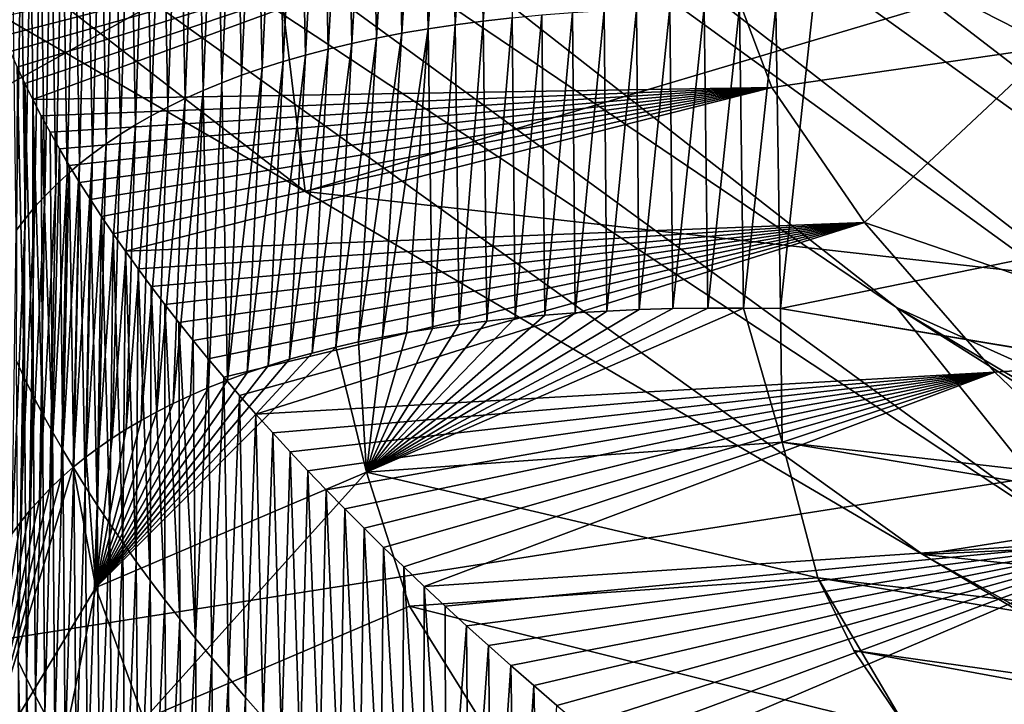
# Model space of a CAD drawing. Header units: metres. Extents: x -150 to 310, y -128 to 84.
# Tile 346 of 465: x 237.597 to 238.236, y 31.169 to 31.613. Entities that reach past the tile are written whole.
import ezdxf

# ---------------------------------------------------------------- set-up
doc = ezdxf.new("R2010")
doc.units = ezdxf.units.M
doc.layers.add('solid_26009703_SW0001_01', color=7, linetype='CONTINUOUS')

msp = doc.modelspace()

# ---------------------------------------------------------------- linework, layer by layer
at = {"layer": 'solid_26009703_SW0001_01'}
for points in [[(236.511673, 32.721931, 94.701561), (238.165985, 31.42606, 94.693794), (236.970154, 32.235134, 113.117851)], [(238.502258, 31.274769, 76.240768), (238.165985, 31.42606, 94.693794), (236.511673, 32.721931, 94.701561)], [(238.502258, 31.274769, 76.240768), (236.511673, 32.721931, 94.701561), (236.890808, 32.52541, 76.244865)], [(253.688766, 32.725872, 147.567291), (237.474548, 29.604979, 160.769592), (237.163925, 31.876671, 151.159668)], [(253.688766, 32.725872, 147.567291), (237.760406, 29.658487, 160.543243), (237.474548, 29.604979, 160.769592)], [(253.688766, 32.725872, 147.567291), (238.083694, 29.699093, 160.37146), (237.760406, 29.658487, 160.543243)], [(253.688766, 32.725872, 147.567291), (238.436401, 29.725458, 160.259933), (238.083694, 29.699093, 160.37146)], [(236.890808, 32.52541, 76.244865), (237.269379, 32.331123, 57.784691), (238.837814, 31.12546, 57.782566)], [(238.502258, 31.274769, 76.240768), (236.890808, 32.52541, 76.244865), (238.837814, 31.12546, 57.782566)], [(235.820618, 31.536104, 238.763931), (238.176498, 31.897564, 238.094955), (237.473587, 32.374977, 236.767075)], [(237.269379, 32.331123, 57.784691), (237.649002, 32.12994, 39.330215), (239.174927, 30.970037, 39.328297)], [(238.837814, 31.12546, 57.782566), (237.269379, 32.331123, 57.784691), (239.174927, 30.970037, 39.328297)], [(236.723816, 32.114559, 119.835709), (236.832535, 32.234627, 116.986885), (237.782303, 31.501379, 117.699615)], [(236.832535, 32.234627, 116.986885), (236.970154, 32.235134, 113.117851), (238.290451, 31.271061, 113.1409)], [(238.183029, 31.265903, 116.938995), (236.832535, 32.234627, 116.986885), (238.290451, 31.271061, 113.1409)], [(237.782303, 31.501379, 117.699615), (236.832535, 32.234627, 116.986885), (238.183029, 31.265903, 116.938995)], [(238.165985, 31.42606, 94.693794), (238.290451, 31.271061, 113.1409), (236.970154, 32.235134, 113.117851)], [(238.2444, 32.192482, 20.196152), (239.70047, 31.09794, 20.196157), (238.153046, 32.082767, 20.338869)], [(238.176498, 31.897564, 238.094955), (238.900482, 31.417387, 239.407166), (240.536621, 32.193451, 237.547653)], [(237.649002, 32.12994, 39.330215), (238.027283, 31.932003, 20.894844), (239.510178, 30.817268, 20.896542)], [(239.174927, 30.970037, 39.328297), (237.649002, 32.12994, 39.330215), (239.510178, 30.817268, 20.896542)], [(237.731339, 31.926632, 119.154434), (236.723816, 32.114559, 119.835709), (237.782303, 31.501379, 117.699615)], [(238.153046, 32.082767, 20.338869), (239.620422, 30.979719, 20.338877), (238.084351, 32.000259, 20.509815)], [(239.70047, 31.09794, 20.196157), (239.620422, 30.979719, 20.338877), (238.153046, 32.082767, 20.338869)], [(238.084351, 32.000259, 20.509815), (239.560242, 30.890812, 20.509825), (238.041763, 31.949104, 20.70039)], [(239.620422, 30.979719, 20.338877), (239.560242, 30.890812, 20.509825), (238.084351, 32.000259, 20.509815)], [(238.041763, 31.949104, 20.70039), (239.510178, 30.817268, 20.896542), (238.027283, 31.932003, 20.894844)], [(238.041763, 31.949104, 20.70039), (239.522934, 30.835691, 20.700401), (239.510178, 30.817268, 20.896542)], [(239.560242, 30.890812, 20.509825), (239.522934, 30.835691, 20.700401), (238.041763, 31.949104, 20.70039)], [(238.272675, 31.647459, 118.186852), (237.731339, 31.926632, 119.154434), (237.782303, 31.501379, 117.699615)], [(235.820618, 31.536104, 238.763931), (236.689026, 31.069729, 240.056183), (238.176498, 31.897564, 238.094955)], [(236.689026, 31.069729, 240.056183), (238.900482, 31.417387, 239.407166), (238.176498, 31.897564, 238.094955)], [(237.879684, 31.609728, 133.104691), (237.875519, 31.80566, 133.176361), (237.893707, 31.808298, 133.111511)], [(237.879684, 31.609728, 133.104691), (237.893707, 31.808298, 133.111511), (237.897842, 31.612116, 133.040283)], [(237.897842, 31.612116, 133.040283), (237.893707, 31.808298, 133.111511), (237.912476, 31.810663, 133.046448)], [(237.897842, 31.612116, 133.040283), (237.912476, 31.810663, 133.046448), (237.91658, 31.614233, 132.975647)], [(237.845047, 31.60416, 133.232819), (237.840866, 31.799595, 133.305313), (237.85791, 31.802757, 133.240952)], [(237.845047, 31.60416, 133.232819), (237.85791, 31.802757, 133.240952), (237.862076, 31.607075, 133.168884)], [(237.862076, 31.607075, 133.168884), (237.85791, 31.802757, 133.240952), (237.875519, 31.80566, 133.176361)], [(237.862076, 31.607075, 133.168884), (237.875519, 31.80566, 133.176361), (237.879684, 31.609728, 133.104691)], [(237.812637, 31.597569, 133.359955), (237.808472, 31.792509, 133.433273), (237.824387, 31.796177, 133.369431)], [(237.812637, 31.597569, 133.359955), (237.824387, 31.796177, 133.369431), (237.828568, 31.60099, 133.296509)], [(237.828568, 31.60099, 133.296509), (237.824387, 31.796177, 133.369431), (237.840866, 31.799595, 133.305313)], [(237.828568, 31.60099, 133.296509), (237.840866, 31.799595, 133.305313), (237.845047, 31.60416, 133.232819)], [(237.78241, 31.589996, 133.486038), (237.77829, 31.784441, 133.560165), (237.793106, 31.788595, 133.496857)], [(237.78241, 31.589996, 133.486038), (237.793106, 31.788595, 133.496857), (237.797241, 31.593903, 133.423126)], [(237.797241, 31.593903, 133.423126), (237.793106, 31.788595, 133.496857), (237.808472, 31.792509, 133.433273)], [(237.797241, 31.593903, 133.423126), (237.808472, 31.792509, 133.433273), (237.812637, 31.597569, 133.359955)], [(237.768097, 31.585854, 133.548676), (237.764023, 31.780052, 133.623199), (237.77829, 31.784441, 133.560165)], [(237.768097, 31.585854, 133.548676), (237.77829, 31.784441, 133.560165), (237.78241, 31.589996, 133.486038)], [(237.741058, 31.576878, 133.673141), (237.737076, 31.770584, 133.748489), (237.750275, 31.775431, 133.685974)], [(237.741058, 31.576878, 133.673141), (237.750275, 31.775431, 133.685974), (237.754318, 31.581478, 133.611038)], [(237.754318, 31.581478, 133.611038), (237.750275, 31.775431, 133.685974), (237.764023, 31.780052, 133.623199)], [(237.754318, 31.581478, 133.611038), (237.764023, 31.780052, 133.623199), (237.768097, 31.585854, 133.548676)], [(237.728317, 31.572056, 133.73497), (237.72438, 31.765514, 133.81073), (237.737076, 31.770584, 133.748489)], [(237.728317, 31.572056, 133.73497), (237.737076, 31.770584, 133.748489), (237.741058, 31.576878, 133.673141)], [(237.716095, 31.567015, 133.796539), (237.712219, 31.760229, 133.872711), (237.72438, 31.765514, 133.81073)], [(237.716095, 31.567015, 133.796539), (237.72438, 31.765514, 133.81073), (237.728317, 31.572056, 133.73497)], [(237.704376, 31.56176, 133.857834), (237.700562, 31.754732, 133.934418), (237.712219, 31.760229, 133.872711)], [(237.704376, 31.56176, 133.857834), (237.712219, 31.760229, 133.872711), (237.716095, 31.567015, 133.796539)], [(238.266785, 31.595278, 136.225235), (238.24202, 31.758181, 135.319046), (238.029526, 31.71649, 135.660065)], [(239.719971, 31.757826, 128.236191), (238.090744, 31.425489, 132.385025), (238.111725, 31.620298, 132.384949)], [(239.719971, 31.757826, 128.236191), (239.688065, 31.159863, 128.15184), (238.090744, 31.425489, 132.385025)], [(237.682404, 31.550631, 133.979645), (237.678741, 31.743116, 134.057068), (237.689392, 31.749025, 133.99588)], [(237.682404, 31.550631, 133.979645), (237.689392, 31.749025, 133.99588), (237.693146, 31.556297, 133.918869)], [(237.693146, 31.556297, 133.918869), (237.689392, 31.749025, 133.99588), (237.700562, 31.754732, 133.934418)], [(237.693146, 31.556297, 133.918869), (237.700562, 31.754732, 133.934418), (237.704376, 31.56176, 133.857834)], [(237.67215, 31.544764, 134.040161), (237.668564, 31.737009, 134.117996), (237.678741, 31.743116, 134.057068)], [(237.67215, 31.544764, 134.040161), (237.678741, 31.743116, 134.057068), (237.682404, 31.550631, 133.979645)], [(237.662369, 31.538704, 134.100418), (237.658875, 31.730709, 134.17868), (237.668564, 31.737009, 134.117996)], [(237.662369, 31.538704, 134.100418), (237.668564, 31.737009, 134.117996), (237.67215, 31.544764, 134.040161)], [(237.653061, 31.532452, 134.160416), (237.649658, 31.724218, 134.23909), (237.658875, 31.730709, 134.17868)], [(237.653061, 31.532452, 134.160416), (237.658875, 31.730709, 134.17868), (237.662369, 31.538704, 134.100418)], [(237.644226, 31.526014, 134.220169), (237.640915, 31.717545, 134.299255), (237.649658, 31.724218, 134.23909)], [(237.644226, 31.526014, 134.220169), (237.649658, 31.724218, 134.23909), (237.653061, 31.532452, 134.160416)], [(237.635834, 31.519396, 134.279663), (237.632645, 31.71069, 134.359177), (237.640915, 31.717545, 134.299255)], [(237.635834, 31.519396, 134.279663), (237.640915, 31.717545, 134.299255), (237.644226, 31.526014, 134.220169)], [(237.582001, 31.61389, 136.182037), (237.586472, 31.602627, 136.236069), (238.029526, 31.71649, 135.660065)], [(237.586472, 31.602627, 136.236069), (237.590805, 31.592396, 136.284637), (238.029526, 31.71649, 135.660065)], [(237.590805, 31.592396, 136.284637), (237.595428, 31.582081, 136.333099), (238.029526, 31.71649, 135.660065)], [(237.595428, 31.582081, 136.333099), (237.600327, 31.571684, 136.38147), (238.029526, 31.71649, 135.660065)], [(237.600327, 31.571684, 136.38147), (237.605515, 31.561207, 136.429764), (238.029526, 31.71649, 135.660065)], [(237.605515, 31.561207, 136.429764), (238.085159, 31.569067, 136.408234), (238.029526, 31.71649, 135.660065)], [(237.627899, 31.5126, 134.338913), (237.624817, 31.703661, 134.418823), (237.632645, 31.71069, 134.359177)], [(237.627899, 31.5126, 134.338913), (237.632645, 31.71069, 134.359177), (237.635834, 31.519396, 134.279663)], [(238.266785, 31.595278, 136.225235), (238.029526, 31.71649, 135.660065), (238.085159, 31.569067, 136.408234)], [(237.620407, 31.505632, 134.397903), (237.617432, 31.696463, 134.478241), (237.624817, 31.703661, 134.418823)], [(237.620407, 31.505632, 134.397903), (237.624817, 31.703661, 134.418823), (237.627899, 31.5126, 134.338913)], [(237.613358, 31.498495, 134.45665), (237.610504, 31.689096, 134.537399), (237.617432, 31.696463, 134.478241)], [(237.613358, 31.498495, 134.45665), (237.617432, 31.696463, 134.478241), (237.620407, 31.505632, 134.397903)], [(237.60675, 31.491198, 134.515152), (237.604019, 31.681568, 134.596313), (237.610504, 31.689096, 134.537399)], [(237.60675, 31.491198, 134.515152), (237.610504, 31.689096, 134.537399), (237.613358, 31.498495, 134.45665)], [(237.600555, 31.483738, 134.57341), (237.597961, 31.67388, 134.654984), (237.604019, 31.681568, 134.596313)], [(237.600555, 31.483738, 134.57341), (237.604019, 31.681568, 134.596313), (237.60675, 31.491198, 134.515152)], [(237.594788, 31.47612, 134.631439), (237.592331, 31.666033, 134.713425), (237.597961, 31.67388, 134.654984)], [(237.594788, 31.47612, 134.631439), (237.597961, 31.67388, 134.654984), (237.600555, 31.483738, 134.57341)], [(238.272675, 31.647459, 118.186852), (237.782303, 31.501379, 117.699615), (238.891769, 31.377327, 117.29525)], [(238.018997, 31.62059, 132.649338), (238.04126, 31.620981, 132.583496), (238.020966, 31.425417, 132.585922)], [(238.04126, 31.620981, 132.583496), (238.043503, 31.425755, 132.519394), (238.020966, 31.425417, 132.585922)], [(238.04126, 31.620981, 132.583496), (238.064133, 31.621065, 132.517487), (238.043503, 31.425755, 132.519394)], [(238.064133, 31.621065, 132.517487), (238.066757, 31.425781, 132.452438), (238.043503, 31.425755, 132.519394)], [(238.064133, 31.621065, 132.517487), (238.087616, 31.62084, 132.451309), (238.066757, 31.425781, 132.452438)], [(238.087616, 31.62084, 132.451309), (238.090744, 31.425489, 132.385025), (238.066757, 31.425781, 132.452438)], [(238.087616, 31.62084, 132.451309), (238.111725, 31.620298, 132.384949), (238.090744, 31.425489, 132.385025)], [(237.91658, 31.614233, 132.975647), (237.935898, 31.616076, 132.910797), (237.918579, 31.41939, 132.911469)], [(237.935898, 31.616076, 132.910797), (237.937714, 31.421144, 132.847321), (237.918579, 31.41939, 132.911469)], [(237.935898, 31.616076, 132.910797), (237.95578, 31.617638, 132.845718), (237.937714, 31.421144, 132.847321)], [(237.95578, 31.617638, 132.845718), (237.95752, 31.422632, 132.782684), (237.937714, 31.421144, 132.847321)], [(237.95578, 31.617638, 132.845718), (237.976273, 31.618914, 132.780457), (237.95752, 31.422632, 132.782684)], [(237.976273, 31.618914, 132.780457), (237.977982, 31.423847, 132.717575), (237.95752, 31.422632, 132.782684)], [(237.976273, 31.618914, 132.780457), (237.99733, 31.6199, 132.714996), (237.977982, 31.423847, 132.717575)], [(237.99733, 31.6199, 132.714996), (237.99913, 31.424778, 132.651978), (237.977982, 31.423847, 132.717575)], [(237.99733, 31.6199, 132.714996), (238.018997, 31.62059, 132.649338), (237.99913, 31.424778, 132.651978)], [(238.018997, 31.62059, 132.649338), (238.020966, 31.425417, 132.585922), (237.99913, 31.424778, 132.651978)], [(237.862076, 31.607075, 133.168884), (237.879684, 31.609728, 133.104691), (237.86499, 31.412621, 133.10083)], [(237.879684, 31.609728, 133.104691), (237.882217, 31.415119, 133.038239), (237.86499, 31.412621, 133.10083)], [(237.879684, 31.609728, 133.104691), (237.897842, 31.612116, 133.040283), (237.882217, 31.415119, 133.038239)], [(237.897842, 31.612116, 133.040283), (237.900085, 31.417379, 132.975098), (237.882217, 31.415119, 133.038239)], [(237.897842, 31.612116, 133.040283), (237.91658, 31.614233, 132.975647), (237.900085, 31.417379, 132.975098)], [(237.91658, 31.614233, 132.975647), (237.918579, 31.41939, 132.911469), (237.900085, 31.417379, 132.975098)], [(237.845047, 31.60416, 133.232819), (237.832382, 31.40695, 133.224289), (237.816971, 31.40379, 133.285202)], [(237.828568, 31.60099, 133.296509), (237.845047, 31.60416, 133.232819), (237.816971, 31.40379, 133.285202)], [(237.862076, 31.607075, 133.168884), (237.848373, 31.409895, 133.162842), (237.832382, 31.40695, 133.224289)], [(237.845047, 31.60416, 133.232819), (237.862076, 31.607075, 133.168884), (237.832382, 31.40695, 133.224289)], [(237.862076, 31.607075, 133.168884), (237.86499, 31.412621, 133.10083), (237.848373, 31.409895, 133.162842)], [(237.812637, 31.597569, 133.359955), (237.802139, 31.400423, 133.345566), (237.78688, 31.396591, 133.409668)], [(237.797241, 31.593903, 133.423126), (237.812637, 31.597569, 133.359955), (237.78688, 31.396591, 133.409668)], [(237.828568, 31.60099, 133.296509), (237.816971, 31.40379, 133.285202), (237.802139, 31.400423, 133.345566)], [(237.812637, 31.597569, 133.359955), (237.828568, 31.60099, 133.296509), (237.802139, 31.400423, 133.345566)], [(238.266785, 31.595278, 136.225235), (238.085159, 31.569067, 136.408234), (238.145187, 31.481342, 136.798248)], [(238.395447, 31.395405, 137.112778), (238.266785, 31.595278, 136.225235), (238.145187, 31.481342, 136.798248)], [(237.78241, 31.589996, 133.486038), (237.772232, 31.392536, 133.473206), (237.758179, 31.38826, 133.536194)], [(237.768097, 31.585854, 133.548676), (237.78241, 31.589996, 133.486038), (237.758179, 31.38826, 133.536194)], [(237.797241, 31.593903, 133.423126), (237.78688, 31.396591, 133.409668), (237.772232, 31.392536, 133.473206)], [(237.78241, 31.589996, 133.486038), (237.797241, 31.593903, 133.423126), (237.772232, 31.392536, 133.473206)], [(237.768097, 31.585854, 133.548676), (237.758179, 31.38826, 133.536194), (237.744736, 31.38377, 133.598648)], [(237.754318, 31.581478, 133.611038), (237.768097, 31.585854, 133.548676), (237.744736, 31.38377, 133.598648)], [(237.594788, 31.391668, 136.272949), (237.600159, 31.380249, 136.326263), (237.595428, 31.582081, 136.333099)], [(237.600159, 31.380249, 136.326263), (237.600327, 31.571684, 136.38147), (237.595428, 31.582081, 136.333099)], [(237.728317, 31.572056, 133.73497), (237.741058, 31.576878, 133.673141), (237.731857, 31.379072, 133.660583)], [(237.754318, 31.581478, 133.611038), (237.744736, 31.38377, 133.598648), (237.731857, 31.379072, 133.660583)], [(237.741058, 31.576878, 133.673141), (237.754318, 31.581478, 133.611038), (237.731857, 31.379072, 133.660583)], [(237.600159, 31.380249, 136.326263), (237.605881, 31.368742, 136.379395), (237.600327, 31.571684, 136.38147)], [(237.605881, 31.368742, 136.379395), (237.605515, 31.561207, 136.429764), (237.600327, 31.571684, 136.38147)], [(237.716095, 31.567015, 133.796539), (237.728317, 31.572056, 133.73497), (237.719543, 31.37418, 133.721954)], [(237.728317, 31.572056, 133.73497), (237.731857, 31.379072, 133.660583), (237.719543, 31.37418, 133.721954)], [(237.605515, 31.561207, 136.429764), (237.610992, 31.55064, 136.477982), (238.085159, 31.569067, 136.408234)], [(237.610992, 31.55064, 136.477982), (237.616776, 31.539976, 136.526215), (238.085159, 31.569067, 136.408234)], [(237.616776, 31.539976, 136.526215), (237.622864, 31.529213, 136.574432), (238.085159, 31.569067, 136.408234)], [(237.622864, 31.529213, 136.574432), (237.629227, 31.518354, 136.622635), (238.085159, 31.569067, 136.408234)], [(237.629227, 31.518354, 136.622635), (237.63591, 31.507399, 136.670837), (238.085159, 31.569067, 136.408234)], [(237.63591, 31.507399, 136.670837), (237.642899, 31.496349, 136.719009), (238.085159, 31.569067, 136.408234)], [(237.642899, 31.496349, 136.719009), (237.650177, 31.485207, 136.767166), (238.085159, 31.569067, 136.408234)], [(237.650177, 31.485207, 136.767166), (237.657761, 31.473972, 136.815308), (238.085159, 31.569067, 136.408234)], [(237.657761, 31.473972, 136.815308), (237.665649, 31.462648, 136.863419), (238.085159, 31.569067, 136.408234)], [(237.665649, 31.462648, 136.863419), (238.145187, 31.481342, 136.798248), (238.085159, 31.569067, 136.408234)], [(237.716095, 31.567015, 133.796539), (237.707809, 31.369106, 133.782684), (237.696609, 31.363861, 133.842789)], [(237.704376, 31.56176, 133.857834), (237.716095, 31.567015, 133.796539), (237.696609, 31.363861, 133.842789)], [(237.716095, 31.567015, 133.796539), (237.719543, 31.37418, 133.721954), (237.707809, 31.369106, 133.782684)], [(237.611938, 31.357145, 136.432388), (237.610992, 31.55064, 136.477982), (237.605515, 31.561207, 136.429764)], [(237.605881, 31.368742, 136.379395), (237.611938, 31.357145, 136.432388), (237.605515, 31.561207, 136.429764)], [(237.704376, 31.56176, 133.857834), (237.696609, 31.363861, 133.842789), (237.685959, 31.358452, 133.902298)], [(237.693146, 31.556297, 133.918869), (237.704376, 31.56176, 133.857834), (237.685959, 31.358452, 133.902298)], [(237.618347, 31.345463, 136.485214), (237.616776, 31.539976, 136.526215), (237.610992, 31.55064, 136.477982)], [(237.611938, 31.357145, 136.432388), (237.618347, 31.345463, 136.485214), (237.610992, 31.55064, 136.477982)], [(237.682404, 31.550631, 133.979645), (237.675827, 31.352884, 133.961227), (237.666199, 31.347166, 134.019608)], [(237.67215, 31.544764, 134.040161), (237.682404, 31.550631, 133.979645), (237.666199, 31.347166, 134.019608)], [(237.693146, 31.556297, 133.918869), (237.685959, 31.358452, 133.902298), (237.675827, 31.352884, 133.961227)], [(237.682404, 31.550631, 133.979645), (237.693146, 31.556297, 133.918869), (237.675827, 31.352884, 133.961227)], [(237.67215, 31.544764, 134.040161), (237.666199, 31.347166, 134.019608), (237.657059, 31.341303, 134.077438)], [(237.662369, 31.538704, 134.100418), (237.67215, 31.544764, 134.040161), (237.657059, 31.341303, 134.077438)], [(237.618347, 31.345463, 136.485214), (237.622864, 31.529213, 136.574432), (237.616776, 31.539976, 136.526215)], [(237.662369, 31.538704, 134.100418), (237.657059, 31.341303, 134.077438), (237.648376, 31.3353, 134.134735)], [(237.653061, 31.532452, 134.160416), (237.662369, 31.538704, 134.100418), (237.648376, 31.3353, 134.134735)], [(237.653061, 31.532452, 134.160416), (237.648376, 31.3353, 134.134735), (237.640167, 31.329163, 134.191544)], [(237.644226, 31.526014, 134.220169), (237.653061, 31.532452, 134.160416), (237.640167, 31.329163, 134.191544)], [(237.618347, 31.345463, 136.485214), (237.625076, 31.333693, 136.537903), (237.622864, 31.529213, 136.574432)], [(237.625076, 31.333693, 136.537903), (237.629227, 31.518354, 136.622635), (237.622864, 31.529213, 136.574432)], [(237.644226, 31.526014, 134.220169), (237.640167, 31.329163, 134.191544), (237.631821, 31.322409, 134.252151)], [(237.635834, 31.519396, 134.279663), (237.644226, 31.526014, 134.220169), (237.631821, 31.322409, 134.252151)], [(237.635834, 31.519396, 134.279663), (237.631821, 31.322409, 134.252151), (237.623993, 31.315527, 134.312073)], [(237.627899, 31.5126, 134.338913), (237.635834, 31.519396, 134.279663), (237.623993, 31.315527, 134.312073)], [(237.627899, 31.5126, 134.338913), (237.623993, 31.315527, 134.312073), (237.616684, 31.308521, 134.371323)], [(237.620407, 31.505632, 134.397903), (237.627899, 31.5126, 134.338913), (237.616684, 31.308521, 134.371323)], [(237.625076, 31.333693, 136.537903), (237.632156, 31.321838, 136.590439), (237.629227, 31.518354, 136.622635)], [(237.632156, 31.321838, 136.590439), (237.63591, 31.507399, 136.670837), (237.629227, 31.518354, 136.622635)], [(237.632156, 31.321838, 136.590439), (237.639587, 31.309896, 136.642822), (237.63591, 31.507399, 136.670837)], [(237.639587, 31.309896, 136.642822), (237.642899, 31.496349, 136.719009), (237.63591, 31.507399, 136.670837)], [(237.620407, 31.505632, 134.397903), (237.616684, 31.308521, 134.371323), (237.609848, 31.301399, 134.429916)], [(237.613358, 31.498495, 134.45665), (237.620407, 31.505632, 134.397903), (237.609848, 31.301399, 134.429916)], [(238.891769, 31.377327, 117.29525), (237.782303, 31.501379, 117.699615), (238.183029, 31.265903, 116.938995)], [(237.613358, 31.498495, 134.45665), (237.609848, 31.301399, 134.429916), (237.6035, 31.294167, 134.487869)], [(237.60675, 31.491198, 134.515152), (237.613358, 31.498495, 134.45665), (237.6035, 31.294167, 134.487869)], [(237.639587, 31.309896, 136.642822), (237.647354, 31.297869, 136.695084), (237.642899, 31.496349, 136.719009)], [(237.647354, 31.297869, 136.695084), (237.650177, 31.485207, 136.767166), (237.642899, 31.496349, 136.719009)], [(237.60675, 31.491198, 134.515152), (237.6035, 31.294167, 134.487869), (237.597595, 31.286831, 134.545212)], [(237.600555, 31.483738, 134.57341), (237.60675, 31.491198, 134.515152), (237.597595, 31.286831, 134.545212)], [(237.600555, 31.483738, 134.57341), (237.597595, 31.286831, 134.545212), (237.592148, 31.279394, 134.601974)], [(237.594788, 31.47612, 134.631439), (237.600555, 31.483738, 134.57341), (237.592148, 31.279394, 134.601974)], [(237.647354, 31.297869, 136.695084), (237.655441, 31.285759, 136.747223), (237.650177, 31.485207, 136.767166)], [(237.655441, 31.285759, 136.747223), (237.657761, 31.473972, 136.815308), (237.650177, 31.485207, 136.767166)], [(237.665649, 31.462648, 136.863419), (237.673843, 31.451233, 136.911514), (238.145187, 31.481342, 136.798248)], [(237.673843, 31.451233, 136.911514), (237.682343, 31.439732, 136.959564), (238.145187, 31.481342, 136.798248)], [(237.682343, 31.439732, 136.959564), (237.691147, 31.428143, 137.007599), (238.145187, 31.481342, 136.798248)], [(237.691147, 31.428143, 137.007599), (237.700256, 31.416468, 137.055588), (238.145187, 31.481342, 136.798248)], [(237.700256, 31.416468, 137.055588), (237.709671, 31.404711, 137.103561), (238.145187, 31.481342, 136.798248)], [(237.709671, 31.404711, 137.103561), (237.719391, 31.39287, 137.151474), (238.145187, 31.481342, 136.798248)], [(237.719391, 31.39287, 137.151474), (237.729416, 31.380949, 137.199371), (238.145187, 31.481342, 136.798248)], [(237.729416, 31.380949, 137.199371), (237.739746, 31.36895, 137.247208), (238.145187, 31.481342, 136.798248)], [(237.739746, 31.36895, 137.247208), (237.750366, 31.356871, 137.295013), (238.145187, 31.481342, 136.798248)], [(237.750366, 31.356871, 137.295013), (238.229935, 31.38414, 137.197983), (238.145187, 31.481342, 136.798248)], [(238.395447, 31.395405, 137.112778), (238.145187, 31.481342, 136.798248), (238.229935, 31.38414, 137.197983)], [(237.655441, 31.285759, 136.747223), (237.663895, 31.273563, 136.799225), (237.657761, 31.473972, 136.815308)], [(237.663895, 31.273563, 136.799225), (237.665649, 31.462648, 136.863419), (237.657761, 31.473972, 136.815308)], [(237.663895, 31.273563, 136.799225), (237.672668, 31.261284, 136.851105), (237.665649, 31.462648, 136.863419)], [(237.672668, 31.261284, 136.851105), (237.673843, 31.451233, 136.911514), (237.665649, 31.462648, 136.863419)], [(237.672668, 31.261284, 136.851105), (237.681793, 31.248922, 136.902863), (237.673843, 31.451233, 136.911514)], [(237.681793, 31.248922, 136.902863), (237.682343, 31.439732, 136.959564), (237.673843, 31.451233, 136.911514)], [(237.681793, 31.248922, 136.902863), (237.691238, 31.236479, 136.954498), (237.682343, 31.439732, 136.959564)], [(237.691238, 31.236479, 136.954498), (237.691147, 31.428143, 137.007599), (237.682343, 31.439732, 136.959564)], [(237.701035, 31.223953, 137.006042), (237.700256, 31.416468, 137.055588), (237.691147, 31.428143, 137.007599)], [(237.691238, 31.236479, 136.954498), (237.701035, 31.223953, 137.006042), (237.691147, 31.428143, 137.007599)], [(237.822189, 31.319332, 133.28389), (238.043503, 31.425755, 132.519394), (238.066757, 31.425781, 132.452438)], [(238.091843, 31.338821, 132.388016), (237.822189, 31.319332, 133.28389), (238.066757, 31.425781, 132.452438)], [(237.822189, 31.319332, 133.28389), (238.020966, 31.425417, 132.585922), (238.043503, 31.425755, 132.519394)], [(237.822189, 31.319332, 133.28389), (237.99913, 31.424778, 132.651978), (238.020966, 31.425417, 132.585922)], [(237.822189, 31.319332, 133.28389), (237.977982, 31.423847, 132.717575), (237.99913, 31.424778, 132.651978)], [(237.822189, 31.319332, 133.28389), (237.95752, 31.422632, 132.782684), (237.977982, 31.423847, 132.717575)], [(238.091843, 31.338821, 132.388016), (238.066757, 31.425781, 132.452438), (238.090744, 31.425489, 132.385025)], [(239.725342, 31.151707, 128.052521), (238.091843, 31.338821, 132.388016), (238.090744, 31.425489, 132.385025)], [(239.688065, 31.159863, 128.15184), (239.725342, 31.151707, 128.052521), (238.090744, 31.425489, 132.385025)], [(238.165985, 31.42606, 94.693794), (239.943085, 30.305176, 94.686333), (238.290451, 31.271061, 113.1409)], [(240.23143, 30.193186, 76.236794), (239.943085, 30.305176, 94.686333), (238.165985, 31.42606, 94.693794)], [(240.23143, 30.193186, 76.236794), (238.165985, 31.42606, 94.693794), (238.502258, 31.274769, 76.240768)], [(236.689026, 31.069729, 240.056183), (237.579483, 30.602221, 241.326096), (238.900482, 31.417387, 239.407166)], [(237.579483, 30.602221, 241.326096), (239.642883, 30.934242, 240.703278), (238.900482, 31.417387, 239.407166)], [(237.711166, 31.211346, 137.057465), (237.709671, 31.404711, 137.103561), (237.700256, 31.416468, 137.055588)], [(237.701035, 31.223953, 137.006042), (237.711166, 31.211346, 137.057465), (237.700256, 31.416468, 137.055588)], [(237.822189, 31.319332, 133.28389), (237.937714, 31.421144, 132.847321), (237.95752, 31.422632, 132.782684)], [(237.822189, 31.319332, 133.28389), (237.918579, 31.41939, 132.911469), (237.937714, 31.421144, 132.847321)], [(237.822189, 31.319332, 133.28389), (237.900085, 31.417379, 132.975098), (237.918579, 31.41939, 132.911469)], [(237.822189, 31.319332, 133.28389), (237.882217, 31.415119, 133.038239), (237.900085, 31.417379, 132.975098)], [(237.822189, 31.319332, 133.28389), (237.86499, 31.412621, 133.10083), (237.882217, 31.415119, 133.038239)], [(237.822189, 31.319332, 133.28389), (237.848373, 31.409895, 133.162842), (237.86499, 31.412621, 133.10083)], [(237.822189, 31.319332, 133.28389), (237.832382, 31.40695, 133.224289), (237.848373, 31.409895, 133.162842)], [(237.711166, 31.211346, 137.057465), (237.719391, 31.39287, 137.151474), (237.709671, 31.404711, 137.103561)], [(237.822189, 31.319332, 133.28389), (237.802139, 31.400423, 133.345566), (237.816971, 31.40379, 133.285202)], [(237.822189, 31.319332, 133.28389), (237.816971, 31.40379, 133.285202), (237.832382, 31.40695, 133.224289)], [(237.646347, 31.244469, 134.200455), (237.78688, 31.396591, 133.409668), (237.802139, 31.400423, 133.345566)], [(237.822189, 31.319332, 133.28389), (237.646347, 31.244469, 134.200455), (237.802139, 31.400423, 133.345566)], [(237.596085, 31.1966, 136.232712), (237.600159, 31.380249, 136.326263), (237.594788, 31.391668, 136.272949)], [(237.646347, 31.244469, 134.200455), (237.772232, 31.392536, 133.473206), (237.78688, 31.396591, 133.409668)], [(237.646347, 31.244469, 134.200455), (237.758179, 31.38826, 133.536194), (237.772232, 31.392536, 133.473206)], [(237.711166, 31.211346, 137.057465), (237.721649, 31.198656, 137.108795), (237.719391, 31.39287, 137.151474)], [(237.721649, 31.198656, 137.108795), (237.729416, 31.380949, 137.199371), (237.719391, 31.39287, 137.151474)], [(238.395447, 31.395405, 137.112778), (238.229935, 31.38414, 137.197983), (238.341736, 31.27758, 137.606567)], [(237.646347, 31.244469, 134.200455), (237.744736, 31.38377, 133.598648), (237.758179, 31.38826, 133.536194)], [(237.601501, 31.185286, 136.285507), (237.600159, 31.380249, 136.326263), (237.596085, 31.1966, 136.232712)], [(237.601501, 31.185286, 136.285507), (237.605881, 31.368742, 136.379395), (237.600159, 31.380249, 136.326263)], [(237.646347, 31.244469, 134.200455), (237.731857, 31.379072, 133.660583), (237.744736, 31.38377, 133.598648)], [(237.646347, 31.244469, 134.200455), (237.719543, 31.37418, 133.721954), (237.731857, 31.379072, 133.660583)], [(237.721649, 31.198656, 137.108795), (237.732452, 31.185888, 137.160019), (237.729416, 31.380949, 137.199371)], [(237.732452, 31.185888, 137.160019), (237.739746, 31.36895, 137.247208), (237.729416, 31.380949, 137.199371)], [(237.750366, 31.356871, 137.295013), (237.761307, 31.344717, 137.342758), (238.229935, 31.38414, 137.197983)], [(237.761307, 31.344717, 137.342758), (237.772537, 31.332491, 137.390457), (238.229935, 31.38414, 137.197983)], [(237.772537, 31.332491, 137.390457), (237.784073, 31.320192, 137.43811), (238.229935, 31.38414, 137.197983)], [(237.784073, 31.320192, 137.43811), (237.795914, 31.307827, 137.485672), (238.229935, 31.38414, 137.197983)], [(237.795914, 31.307827, 137.485672), (237.808044, 31.295395, 137.533173), (238.229935, 31.38414, 137.197983)], [(237.808044, 31.295395, 137.533173), (237.82048, 31.2829, 137.580582), (238.229935, 31.38414, 137.197983)], [(237.82048, 31.2829, 137.580582), (237.833206, 31.270344, 137.627914), (238.229935, 31.38414, 137.197983)], [(237.833206, 31.270344, 137.627914), (237.846222, 31.257729, 137.675156), (238.229935, 31.38414, 137.197983)], [(237.846222, 31.257729, 137.675156), (237.859543, 31.24506, 137.72229), (238.229935, 31.38414, 137.197983)], [(237.859543, 31.24506, 137.72229), (238.341736, 31.27758, 137.606567), (238.229935, 31.38414, 137.197983)], [(237.646347, 31.244469, 134.200455), (237.707809, 31.369106, 133.782684), (237.719543, 31.37418, 133.721954)], [(238.891769, 31.377327, 117.29525), (238.183029, 31.265903, 116.938995), (239.578781, 31.121489, 116.486504)], [(237.607254, 31.173882, 136.338165), (237.605881, 31.368742, 136.379395), (237.601501, 31.185286, 136.285507)], [(237.607254, 31.173882, 136.338165), (237.611938, 31.357145, 136.432388), (237.605881, 31.368742, 136.379395)], [(237.646347, 31.244469, 134.200455), (237.696609, 31.363861, 133.842789), (237.707809, 31.369106, 133.782684)], [(237.732452, 31.185888, 137.160019), (237.743607, 31.17304, 137.211166), (237.739746, 31.36895, 137.247208)], [(237.743607, 31.17304, 137.211166), (237.750366, 31.356871, 137.295013), (237.739746, 31.36895, 137.247208)], [(237.646347, 31.244469, 134.200455), (237.685959, 31.358452, 133.902298), (237.696609, 31.363861, 133.842789)], [(237.613342, 31.16239, 136.390656), (237.611938, 31.357145, 136.432388), (237.607254, 31.173882, 136.338165)], [(237.613342, 31.16239, 136.390656), (237.618347, 31.345463, 136.485214), (237.611938, 31.357145, 136.432388)], [(237.646347, 31.244469, 134.200455), (237.675827, 31.352884, 133.961227), (237.685959, 31.358452, 133.902298)], [(237.646347, 31.244469, 134.200455), (237.666199, 31.347166, 134.019608), (237.675827, 31.352884, 133.961227)], [(237.743607, 31.17304, 137.211166), (237.755096, 31.160112, 137.262207), (237.750366, 31.356871, 137.295013)], [(237.755096, 31.160112, 137.262207), (237.761307, 31.344717, 137.342758), (237.750366, 31.356871, 137.295013)], [(237.646347, 31.244469, 134.200455), (237.657059, 31.341303, 134.077438), (237.666199, 31.347166, 134.019608)], [(237.619766, 31.15081, 136.443008), (237.618347, 31.345463, 136.485214), (237.613342, 31.16239, 136.390656)], [(237.619766, 31.15081, 136.443008), (237.625076, 31.333693, 136.537903), (237.618347, 31.345463, 136.485214)], [(237.646347, 31.244469, 134.200455), (237.648376, 31.3353, 134.134735), (237.657059, 31.341303, 134.077438)], [(237.755096, 31.160112, 137.262207), (237.766922, 31.147106, 137.313171), (237.761307, 31.344717, 137.342758)], [(237.766922, 31.147106, 137.313171), (237.772537, 31.332491, 137.390457), (237.761307, 31.344717, 137.342758)], [(237.626526, 31.139145, 136.495224), (237.625076, 31.333693, 136.537903), (237.619766, 31.15081, 136.443008)], [(237.626526, 31.139145, 136.495224), (237.632156, 31.321838, 136.590439), (237.625076, 31.333693, 136.537903)], [(237.646347, 31.244469, 134.200455), (237.640167, 31.329163, 134.191544), (237.648376, 31.3353, 134.134735)], [(238.115067, 31.250656, 132.398102), (237.822189, 31.319332, 133.28389), (238.091843, 31.338821, 132.388016)], [(239.725983, 31.064173, 128.05748), (238.115067, 31.250656, 132.398102), (238.091843, 31.338821, 132.388016)], [(239.725983, 31.064173, 128.05748), (238.091843, 31.338821, 132.388016), (239.725342, 31.151707, 128.052521)], [(237.646347, 31.244469, 134.200455), (237.631821, 31.322409, 134.252151), (237.640167, 31.329163, 134.191544)], [(237.766922, 31.147106, 137.313171), (237.779083, 31.134026, 137.364044), (237.772537, 31.332491, 137.390457)], [(237.779083, 31.134026, 137.364044), (237.784073, 31.320192, 137.43811), (237.772537, 31.332491, 137.390457)], [(237.570007, 31.118258, 135.125275), (237.623993, 31.315527, 134.312073), (237.631821, 31.322409, 134.252151)], [(237.646347, 31.244469, 134.200455), (237.570007, 31.118258, 135.125275), (237.631821, 31.322409, 134.252151)], [(237.633621, 31.127392, 136.547287), (237.632156, 31.321838, 136.590439), (237.626526, 31.139145, 136.495224)], [(237.633621, 31.127392, 136.547287), (237.639587, 31.309896, 136.642822), (237.632156, 31.321838, 136.590439)], [(237.570007, 31.118258, 135.125275), (237.616684, 31.308521, 134.371323), (237.623993, 31.315527, 134.312073)], [(237.677612, 31.158775, 134.195999), (237.646347, 31.244469, 134.200455), (237.822189, 31.319332, 133.28389)], [(237.677612, 31.158775, 134.195999), (237.822189, 31.319332, 133.28389), (237.849915, 31.232376, 133.28714)], [(237.779083, 31.134026, 137.364044), (237.79158, 31.120869, 137.414825), (237.784073, 31.320192, 137.43811)], [(237.79158, 31.120869, 137.414825), (237.795914, 31.307827, 137.485672), (237.784073, 31.320192, 137.43811)], [(238.115067, 31.250656, 132.398102), (237.849915, 31.232376, 133.28714), (237.822189, 31.319332, 133.28389)], [(237.570007, 31.118258, 135.125275), (237.609848, 31.301399, 134.429916), (237.616684, 31.308521, 134.371323)], [(237.641052, 31.115555, 136.599213), (237.639587, 31.309896, 136.642822), (237.633621, 31.127392, 136.547287)], [(237.641052, 31.115555, 136.599213), (237.647354, 31.297869, 136.695084), (237.639587, 31.309896, 136.642822)], [(237.79158, 31.120869, 137.414825), (237.804413, 31.107639, 137.4655), (237.795914, 31.307827, 137.485672)], [(237.804413, 31.107639, 137.4655), (237.808044, 31.295395, 137.533173), (237.795914, 31.307827, 137.485672)], [(237.570007, 31.118258, 135.125275), (237.6035, 31.294167, 134.487869), (237.609848, 31.301399, 134.429916)], [(237.648804, 31.103632, 136.651016), (237.647354, 31.297869, 136.695084), (237.641052, 31.115555, 136.599213)], [(237.648804, 31.103632, 136.651016), (237.655441, 31.285759, 136.747223), (237.647354, 31.297869, 136.695084)], [(237.804413, 31.107639, 137.4655), (237.817581, 31.094339, 137.516083), (237.808044, 31.295395, 137.533173)], [(237.817581, 31.094339, 137.516083), (237.82048, 31.2829, 137.580582), (237.808044, 31.295395, 137.533173)], [(237.570007, 31.118258, 135.125275), (237.597595, 31.286831, 134.545212), (237.6035, 31.294167, 134.487869)], [(237.570007, 31.118258, 135.125275), (237.592148, 31.279394, 134.601974), (237.597595, 31.286831, 134.545212)], [(237.656906, 31.091623, 136.702698), (237.655441, 31.285759, 136.747223), (237.648804, 31.103632, 136.651016)], [(237.656906, 31.091623, 136.702698), (237.663895, 31.273563, 136.799225), (237.655441, 31.285759, 136.747223)], [(237.817581, 31.094339, 137.516083), (237.8311, 31.080967, 137.566574), (237.82048, 31.2829, 137.580582)], [(237.8311, 31.080967, 137.566574), (237.833206, 31.270344, 137.627914), (237.82048, 31.2829, 137.580582)], [(237.859543, 31.24506, 137.72229), (237.873154, 31.232336, 137.769318), (238.341736, 31.27758, 137.606567)], [(237.873154, 31.232336, 137.769318), (237.887054, 31.219557, 137.816254), (238.341736, 31.27758, 137.606567)], [(237.887054, 31.219557, 137.816254), (237.90126, 31.206717, 137.863129), (238.341736, 31.27758, 137.606567)], [(237.90126, 31.206717, 137.863129), (237.915756, 31.193813, 137.909927), (238.341736, 31.27758, 137.606567)], [(237.915756, 31.193813, 137.909927), (237.930573, 31.180853, 137.95665), (238.341736, 31.27758, 137.606567)], [(237.930573, 31.180853, 137.95665), (237.945694, 31.167833, 138.003311), (238.341736, 31.27758, 137.606567)], [(237.945694, 31.167833, 138.003311), (237.961105, 31.154757, 138.049896), (238.341736, 31.27758, 137.606567)], [(237.961105, 31.154757, 138.049896), (237.976837, 31.141624, 138.096405), (238.341736, 31.27758, 137.606567)], [(237.976837, 31.141624, 138.096405), (237.992859, 31.128437, 138.142822), (238.341736, 31.27758, 137.606567)], [(237.992859, 31.128437, 138.142822), (238.483154, 31.161968, 138.022339), (238.341736, 31.27758, 137.606567)], [(237.665329, 31.079531, 136.754242), (237.663895, 31.273563, 136.799225), (237.656906, 31.091623, 136.702698)], [(237.665329, 31.079531, 136.754242), (237.672668, 31.261284, 136.851105), (237.663895, 31.273563, 136.799225)], [(237.8311, 31.080967, 137.566574), (237.84494, 31.067528, 137.616959), (237.833206, 31.270344, 137.627914)], [(237.84494, 31.067528, 137.616959), (237.846222, 31.257729, 137.675156), (237.833206, 31.270344, 137.627914)], [(238.183029, 31.265903, 116.938995), (238.290451, 31.271061, 113.1409), (239.082214, 30.763676, 113.153214)], [(238.183029, 31.265903, 116.938995), (239.082214, 30.763676, 113.153214), (238.827881, 30.885269, 115.76738)], [(239.578781, 31.121489, 116.486504), (238.183029, 31.265903, 116.938995), (238.827881, 30.885269, 115.76738)], [(237.674103, 31.067356, 136.805679), (237.672668, 31.261284, 136.851105), (237.665329, 31.079531, 136.754242)], [(237.674103, 31.067356, 136.805679), (237.681793, 31.248922, 136.902863), (237.672668, 31.261284, 136.851105)], [(237.84494, 31.067528, 137.616959), (237.859131, 31.05402, 137.667236), (237.846222, 31.257729, 137.675156)], [(237.859131, 31.05402, 137.667236), (237.859543, 31.24506, 137.72229), (237.846222, 31.257729, 137.675156)], [(237.849915, 31.232376, 133.28714), (238.115067, 31.250656, 132.398102), (238.173416, 31.151484, 132.428635)], [(238.115067, 31.250656, 132.398102), (238.138336, 31.203417, 132.407303), (238.173416, 31.151484, 132.428635)], [(239.747406, 30.977051, 128.072647), (238.138336, 31.203417, 132.407303), (238.115067, 31.250656, 132.398102)], [(239.747406, 30.977051, 128.072647), (238.115067, 31.250656, 132.398102), (239.725983, 31.064173, 128.05748)], [(237.603394, 31.034142, 135.113022), (237.570007, 31.118258, 135.125275), (237.646347, 31.244469, 134.200455)], [(237.603394, 31.034142, 135.113022), (237.646347, 31.244469, 134.200455), (237.677612, 31.158775, 134.195999)], [(237.683197, 31.055096, 136.85701), (237.681793, 31.248922, 136.902863), (237.674103, 31.067356, 136.805679)], [(237.683197, 31.055096, 136.85701), (237.691238, 31.236479, 136.954498), (237.681793, 31.248922, 136.902863)], [(237.859131, 31.05402, 137.667236), (237.873642, 31.040449, 137.717422), (237.859543, 31.24506, 137.72229)], [(237.873642, 31.040449, 137.717422), (237.873154, 31.232336, 137.769318), (237.859543, 31.24506, 137.72229)], [(237.677612, 31.158775, 134.195999), (237.849915, 31.232376, 133.28714), (237.897751, 31.155378, 133.299072)], [(237.692627, 31.042755, 136.908218), (237.691238, 31.236479, 136.954498), (237.683197, 31.055096, 136.85701)], [(237.692627, 31.042755, 136.908218), (237.701035, 31.223953, 137.006042), (237.691238, 31.236479, 136.954498)], [(237.849915, 31.232376, 133.28714), (238.173416, 31.151484, 132.428635), (237.897751, 31.155378, 133.299072)], [(237.873642, 31.040449, 137.717422), (237.887054, 31.219557, 137.816254), (237.873154, 31.232336, 137.769318)], [(237.702393, 31.030331, 136.959335), (237.701035, 31.223953, 137.006042), (237.692627, 31.042755, 136.908218)], [(237.702393, 31.030331, 136.959335), (237.711166, 31.211346, 137.057465), (237.701035, 31.223953, 137.006042)], [(237.873642, 31.040449, 137.717422), (237.888504, 31.026812, 137.767502), (237.887054, 31.219557, 137.816254)], [(237.888504, 31.026812, 137.767502), (237.90126, 31.206717, 137.863129), (237.887054, 31.219557, 137.816254)], [(237.712494, 31.017824, 137.010345), (237.711166, 31.211346, 137.057465), (237.702393, 31.030331, 136.959335)], [(237.712494, 31.017824, 137.010345), (237.721649, 31.198656, 137.108795), (237.711166, 31.211346, 137.057465)], [(237.888504, 31.026812, 137.767502), (237.903687, 31.013113, 137.817459), (237.90126, 31.206717, 137.863129)], [(237.903687, 31.013113, 137.817459), (237.915756, 31.193813, 137.909927), (237.90126, 31.206717, 137.863129)], [(239.789337, 30.899418, 128.094727), (238.173416, 31.151484, 132.428635), (238.138336, 31.203417, 132.407303)], [(239.789337, 30.899418, 128.094727), (238.138336, 31.203417, 132.407303), (239.747406, 30.977051, 128.072647)], [(237.596085, 31.1966, 136.232712), (237.596054, 31.007645, 136.180252), (237.601257, 30.996935, 136.230927)], [(237.601501, 31.185286, 136.285507), (237.596085, 31.1966, 136.232712), (237.601257, 30.996935, 136.230927)], [(237.722916, 31.005238, 137.061249), (237.721649, 31.198656, 137.108795), (237.712494, 31.017824, 137.010345)], [(237.722916, 31.005238, 137.061249), (237.732452, 31.185888, 137.160019), (237.721649, 31.198656, 137.108795)], [(237.903687, 31.013113, 137.817459), (237.919205, 30.999353, 137.86731), (237.915756, 31.193813, 137.909927)], [(237.919205, 30.999353, 137.86731), (237.930573, 31.180853, 137.95665), (237.915756, 31.193813, 137.909927)], [(237.601501, 31.185286, 136.285507), (237.601257, 30.996935, 136.230927), (237.606705, 30.986256, 136.280884)], [(237.607254, 31.173882, 136.338165), (237.601501, 31.185286, 136.285507), (237.606705, 30.986256, 136.280884)], [(237.733688, 30.992569, 137.112076), (237.732452, 31.185888, 137.160019), (237.722916, 31.005238, 137.061249)], [(237.733688, 30.992569, 137.112076), (237.743607, 31.17304, 137.211166), (237.732452, 31.185888, 137.160019)], [(237.919205, 30.999353, 137.86731), (237.935074, 30.985535, 137.917053), (237.930573, 31.180853, 137.95665)], [(237.935074, 30.985535, 137.917053), (237.945694, 31.167833, 138.003311), (237.930573, 31.180853, 137.95665)], [(237.607254, 31.173882, 136.338165), (237.606705, 30.986256, 136.280884), (237.612396, 30.975601, 136.3302)], [(237.613342, 31.16239, 136.390656), (237.607254, 31.173882, 136.338165), (237.612396, 30.975601, 136.3302)], [(237.744797, 30.97982, 137.162811), (237.743607, 31.17304, 137.211166), (237.733688, 30.992569, 137.112076)], [(237.744797, 30.97982, 137.162811), (237.755096, 31.160112, 137.262207), (237.743607, 31.17304, 137.211166)]]:
    msp.add_3dface(points, dxfattribs=at)

doc.saveas('drawing.dxf')
